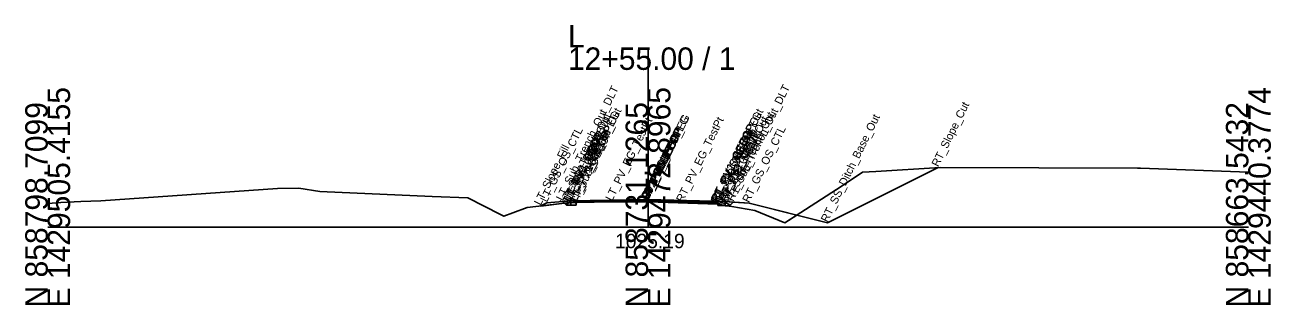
# Model space of a CAD drawing. Extents: x -26 to 2303, y -10 to 19558.
# Drawn here: x 1147.2 to 1302.8, y 2490.3 to 2525.2 of the extents above; entities that cross this region are included whole.
import ezdxf

# ---------------------------------------------------------------- set-up
doc = ezdxf.new("R2010")
doc.units = 0
for name, color, linetype in [('Default', 7, 'Continuous'), ('Exist CMT Pavement', 7, 'Continuous'), ('Exist Cross Section Cell', 7, 'Continuous'), ('Exist XS Center Line Elevation Label', 7, 'Continuous'), ('Exist XS Ground Line', 7, 'Continuous'), ('Old_Level_50', 7, 'Continuous'), ('Prop CMT Pvmt Course 1', 7, 'Continuous'), ('Prop CMT Pvmt Course 1 Wedge', 7, 'Continuous'), ('Prop CMT Pvmt Course 2', 7, 'Continuous'), ('Prop CMT Pvmt Course 2 Wedge', 7, 'Continuous'), ('Prop CMT Pvmt Surface', 7, 'Continuous'), ('Prop CMT Pvmt Surface Shoulder', 7, 'Continuous'), ('Prop CMT Pvmt Wedge Surface 1', 7, 'Continuous'), ('Prop CMT Pvmt Wedge Surface 2', 7, 'Continuous'), ('Prop CMT Shld Paved Course 1', 7, 'Continuous'), ('Prop CMT Shld Paved Course 2', 7, 'Continuous'), ('Prop CMT Slope Grass', 7, 'Continuous'), ('Prop CMT Subgrade Earthwork', 7, 'Continuous'), ('Prop XS Dump Level', 7, 'Continuous')]:
    doc.layers.add(name, color=color, linetype=linetype)

msp = doc.modelspace()

# ---------------------------------------------------------------- linework, layer by layer
at = {"layer": 'Exist CMT Pavement'}
for p, q in [((1225, 2503.27), (1220.8, 2503.19)), ((1233.71, 2503.05), (1225, 2503.27)), ((1225, 2503.19), (1225, 2503.19)), ((1225, 2503.19), (1229.35, 2503.04)), ((1229.35, 2503.04), (1229.36, 2503.04)), ((1233.71, 2502.88), (1233.71, 2503.05))]:
    msp.add_line(p, q, dxfattribs=at)
for points in [[(1225, 2503.19), (1216.04, 2503.18)], [(1216.04, 2503.18), (1220.52, 2503.19)], [(1220.52, 2503.19), (1225, 2503.19)], [(1220.8, 2503.19), (1223.78, 2503.2), (1224.84, 2503.2), (1225, 2503.19)], [(1229.35, 2503.04), (1225, 2503.19)], [(1225, 2503.19), (1233.71, 2502.88)], [(1233.71, 2502.88), (1229.35, 2503.04)], [(1229.36, 2503.04), (1232.73, 2502.92), (1233.69, 2502.88), (1233.71, 2502.88)]]:
    msp.add_lwpolyline(points, dxfattribs=at)
at = {"layer": 'Exist Cross Section Cell'}
for p, q in [((1225, 2500), (1225, 2522.42)), ((1150, 2500), (1225, 2500)), ((1225, 2500), (1300, 2500))]:
    msp.add_line(p, q, dxfattribs=at)
at = {"layer": 'Exist XS Ground Line'}
msp.add_lwpolyline([(1150, 2502.96), (1151.66, 2503.07), (1154.16, 2503.2), (1156.66, 2503.3), (1178.7, 2504.83), (1181.37, 2504.88), (1184.01, 2504.48), (1198.05, 2503.83), (1202.49, 2503.69), (1206.57, 2501.58), (1206.99, 2501.37), (1208.12, 2501.79), (1209.89, 2502.45), (1216.04, 2503.18), (1223.78, 2503.2), (1224.84, 2503.2), (1232.73, 2502.92), (1233.71, 2502.88), (1235.48, 2502.57), (1238.35, 2502.1), (1242.11, 2500.55), (1249.25, 2505.16), (1251.78, 2506.88), (1253.45, 2506.95), (1261.52, 2507.47), (1286.17, 2507.36), (1286.51, 2507.35), (1300, 2506.86)], dxfattribs=at)
at = {"layer": 'Old_Level_50'}
for p, q in [((1211.59, 2502.65), (1214.56, 2503)), ((1215.37, 2503.29), (1214.35, 2503.21)), ((1214.56, 2503), (1214.35, 2503.21)), ((1214.35, 2503.21), (1214.56, 2503)), ((1214.56, 2503), (1215.16, 2503.07)), ((1215.16, 2503.08), (1215.37, 2503.29)), ((1215.16, 2503.07), (1215.16, 2503.08)), ((1234.62, 2503.23), (1234.84, 2503.02)), ((1235.65, 2503.15), (1234.62, 2503.23)), ((1235.18, 2502.68), (1234.82, 2502.69)), ((1234.82, 2502.69), (1235.48, 2502.57)), ((1234.84, 2503.02), (1235.18, 2502.68)), ((1235.65, 2503.15), (1235.18, 2502.68)), ((1235.18, 2502.68), (1235.65, 2503.15))]:
    msp.add_line(p, q, dxfattribs=at)
for points in [[(1214.35, 2503.21), (1212.37, 2503.05), (1211.59, 2502.66)], [(1211.59, 2502.66), (1211.59, 2502.65)], [(1235.48, 2502.57), (1238.35, 2502.1), (1242.11, 2500.55), (1243.58, 2501.5)], [(1243.58, 2501.5), (1237.62, 2502.99), (1235.65, 2503.15)]]:
    msp.add_lwpolyline(points, dxfattribs=at)
at = {"layer": 'Prop CMT Pvmt Course 1'}
for points in [[(1225, 2503.48), (1215.37, 2503.29)], [(1225, 2503.27), (1225, 2503.48)], [(1225, 2503.48), (1234.62, 2503.23)], [(1225, 2503.27), (1225, 2503.48)], [(1215.37, 2503.29), (1215.37, 2503.08)], [(1215.37, 2503.08), (1216.04, 2503.09)], [(1216.04, 2503.18), (1225, 2503.36)], [(1216.04, 2503.09), (1216.04, 2503.18)], [(1225, 2503.36), (1225, 2503.27), (1225, 2503.27)], [(1233.71, 2503.13), (1225, 2503.36)], [(1225, 2503.36), (1225, 2503.27), (1225, 2503.27)], [(1233.71, 2503.05), (1233.71, 2503.13)], [(1234.62, 2503.02), (1233.71, 2503.05)], [(1234.62, 2503.23), (1234.62, 2503.02)]]:
    msp.add_lwpolyline(points, dxfattribs=at)
at = {"layer": 'Prop CMT Pvmt Course 1 Wedge'}
for points in [[(1225, 2503.36), (1216.04, 2503.18)], [(1225, 2503.36), (1233.71, 2503.13)]]:
    msp.add_lwpolyline(points, dxfattribs=at)
at = {"layer": 'Prop CMT Pvmt Course 2'}
for points in [[(1216.04, 2503.09), (1215.37, 2503.08)], [(1215.37, 2503.08), (1215.37, 2502.75)], [(1215.37, 2502.75), (1216.04, 2502.76)], [(1216.04, 2502.76), (1216.04, 2503.09)], [(1233.71, 2502.71), (1233.71, 2503.05)], [(1233.71, 2503.05), (1234.62, 2503.02)], [(1234.62, 2502.69), (1233.71, 2502.71)], [(1234.62, 2503.02), (1234.62, 2502.69)]]:
    msp.add_lwpolyline(points, dxfattribs=at)
at = {"layer": 'Prop CMT Pvmt Course 2 Wedge'}
for points in [[(1225, 2503.27), (1216.04, 2503.09)], [(1225, 2503.27), (1233.71, 2503.05)]]:
    msp.add_lwpolyline(points, dxfattribs=at)
at = {"layer": 'Prop CMT Pvmt Surface'}
for points in [[(1225, 2503.48), (1215.37, 2503.29)], [(1225, 2503.48), (1234.62, 2503.23)]]:
    msp.add_lwpolyline(points, dxfattribs=at)
at = {"layer": 'Prop CMT Pvmt Surface Shoulder'}
for points in [[(1215.37, 2503.29), (1215.37, 2503.29)], [(1234.62, 2503.23), (1234.62, 2503.23)]]:
    msp.add_lwpolyline(points, dxfattribs=at)
at = {"layer": 'Prop CMT Pvmt Wedge Surface 1'}
for points in [[(1215.37, 2503.08), (1215.37, 2503.29)], [(1216.04, 2503.09), (1215.37, 2503.08)], [(1225, 2503.36), (1216.04, 2503.18)], [(1216.04, 2503.18), (1216.04, 2503.09)], [(1225, 2503.36), (1233.71, 2503.13)], [(1233.71, 2503.13), (1233.71, 2503.05)], [(1233.71, 2503.05), (1234.62, 2503.02)], [(1234.62, 2503.02), (1234.62, 2503.23)]]:
    msp.add_lwpolyline(points, dxfattribs=at)
at = {"layer": 'Prop CMT Pvmt Wedge Surface 2'}
for points in [[(1215.37, 2503.08), (1215.37, 2503.29)], [(1225, 2503.27), (1215.37, 2503.08)], [(1225, 2503.27), (1234.62, 2503.02)], [(1234.62, 2503.02), (1234.62, 2503.23)]]:
    msp.add_lwpolyline(points, dxfattribs=at)
at = {"layer": 'Prop CMT Shld Paved Course 1'}
for points in [[(1215.37, 2503.29), (1215.16, 2503.08)], [(1215.16, 2503.08), (1215.37, 2503.08)], [(1215.37, 2503.29), (1215.37, 2503.29)], [(1215.37, 2503.08), (1215.37, 2503.29)], [(1234.62, 2503.23), (1234.62, 2503.23)], [(1234.62, 2503.23), (1234.84, 2503.02)], [(1234.62, 2503.02), (1234.62, 2503.23)], [(1234.84, 2503.02), (1234.62, 2503.02)]]:
    msp.add_lwpolyline(points, dxfattribs=at)
at = {"layer": 'Prop CMT Shld Paved Course 2'}
for points in [[(1215.16, 2503.08), (1214.82, 2502.74)], [(1214.82, 2502.74), (1215.37, 2502.75)], [(1215.37, 2503.08), (1215.16, 2503.08)], [(1215.16, 2503.08), (1215.16, 2503.08)], [(1215.37, 2502.75), (1215.37, 2503.08)], [(1234.62, 2503.02), (1234.84, 2503.02)], [(1234.62, 2502.69), (1234.62, 2503.02)], [(1235.18, 2502.68), (1234.62, 2502.69)], [(1234.84, 2503.02), (1234.84, 2503.02)], [(1234.84, 2503.02), (1235.18, 2502.68)]]:
    msp.add_lwpolyline(points, dxfattribs=at)
at = {"layer": 'Prop CMT Slope Grass'}
for points in [[(1234.62, 2503.23), (1237.62, 2502.99), (1247.43, 2500.54), (1261.26, 2507.46)], [(1215.37, 2503.29), (1212.37, 2503.05), (1211.59, 2502.66)]]:
    msp.add_lwpolyline(points, dxfattribs=at)
at = {"layer": 'Prop CMT Subgrade Earthwork'}
for points in [[(1214.82, 2502.74), (1214.35, 2503.21)], [(1215.37, 2502.75), (1214.82, 2502.74)], [(1216.04, 2502.76), (1215.37, 2502.75)], [(1216.04, 2502.76), (1216.06, 2503.18)], [(1233.71, 2502.71), (1233.69, 2502.88)], [(1233.71, 2502.71), (1234.62, 2502.69)], [(1234.62, 2502.69), (1235.18, 2502.68)], [(1235.18, 2502.68), (1235.65, 2503.15)]]:
    msp.add_lwpolyline(points, dxfattribs=at)

# ---------------------------------------------------------------- texts
at = {"layer": 'Default'}
msp.add_text('-', height=0.0001, dxfattribs=at).set_placement((1150, 2500))
at = {"layer": 'Exist Cross Section Cell'}
for s, p in [('L', (1215, 2522.42)), ('12+55.00 / 1', (1215, 2519.62))]:
    msp.add_text(s, height=2.8, dxfattribs=at).set_placement(p)
for s, p in [('E 1429440.3774', (1302.8, 2490)), ('E 1429505.4155', (1152.8, 2490)), ('E 1429472.8965', (1227.8, 2490)), ('N 858798.7099', (1150, 2490)), ('N 858731.1265', (1225, 2490)), ('N 858663.5432', (1300, 2490))]:
    msp.add_text(s, height=2.8, rotation=90, dxfattribs=at).set_placement(p)
at = {"layer": 'Exist XS Center Line Elevation Label'}
msp.add_text('1025.19', height=1.8, dxfattribs=at).set_placement((1220.88, 2497.39))
at = {"layer": 'Prop XS Dump Level'}
for s, p in [('LT_Sub_Trench_Out_DLT', (1214.35, 2503.21)), ('RT_Sub_Trench_Out_DLT', (1235.65, 2503.15)), ('LT_PV_OEEOP_EG', (1216.04, 2503.18)), ('LT_PV_Sub_Tie_Out', (1216.06, 2503.18)), ('RT_PV_Sub_Tie_Out', (1233.69, 2502.88)), ('RT_PV_OEEOP_EG', (1233.71, 2502.88)), ('RT_Sub_Trench_Out', (1235.18, 2502.68)), ('RT_Slope_Cut', (1261.26, 2507.46)), ('LT_Sub_Trench_Out', (1214.82, 2502.74)), ('LT_PS2_Shelf_Out', (1215.16, 2503.08)), ('LT_PV1_OEEOP', (1216.04, 2503.18)), ('LT_PV_EG_TestPt', (1220.52, 2503.19)), ('RT_PV_IEEOP_EG', (1225, 2503.19)), ('LT_PV_IEEOP_EG', (1225, 2503.19)), ('RT_PV_EG_TestPt', (1229.35, 2503.04)), ('RT_PV1_OEEOP', (1233.71, 2503.13)), ('RT_PV2_OEEOP', (1233.71, 2503.05)), ('RT_PS2_Shelf_Out', (1234.84, 2503.02)), ('RT_SS_Ditch_Base_Out', (1247.43, 2500.54)), ('LT_GS_OS_CTL', (1212.37, 2503.05)), ('LT_PS2_OEOP', (1215.16, 2503.08)), ('LT_PV1_OEOT', (1215.37, 2503.29)), ('LT_PS1_OEOP', (1215.37, 2503.29)), ('LT_PV2_OEOT', (1215.37, 2503.08)), ('LT_Sub_OEOT', (1215.37, 2502.75)), ('LT_PV2_OEEOP', (1216.04, 2503.09)), ('LT_Sub_OEEOP', (1216.04, 2502.76)), ('RT_PV1_IEEOP', (1225, 2503.36)), ('RT_PV2_IEEOP', (1225, 2503.27)), ('LT_PV1_IEEOP', (1225, 2503.36)), ('LT_PV2_IEEOP', (1225, 2503.27)), ('RT_Sub_OEEOP', (1233.71, 2502.71)), ('RT_PV1_OEOT', (1234.62, 2503.23)), ('RT_PS1_OEOP', (1234.62, 2503.23)), ('RT_PV2_OEOT', (1234.62, 2503.02)), ('RT_Sub_OEOT', (1234.62, 2502.69)), ('RT_PS2_OEOP', (1234.84, 2503.02)), ('RT_GS_OS_CTL', (1237.62, 2502.99)), ('LT_Slope_Fill', (1211.59, 2502.66)), ('PV1_PGL', (1225, 2503.48)), ('PV2_PGL', (1225, 2503.27))]:
    msp.add_text(s, height=1, rotation=63.5833, dxfattribs=at).set_placement(p)

doc.saveas('drawing.dxf')
